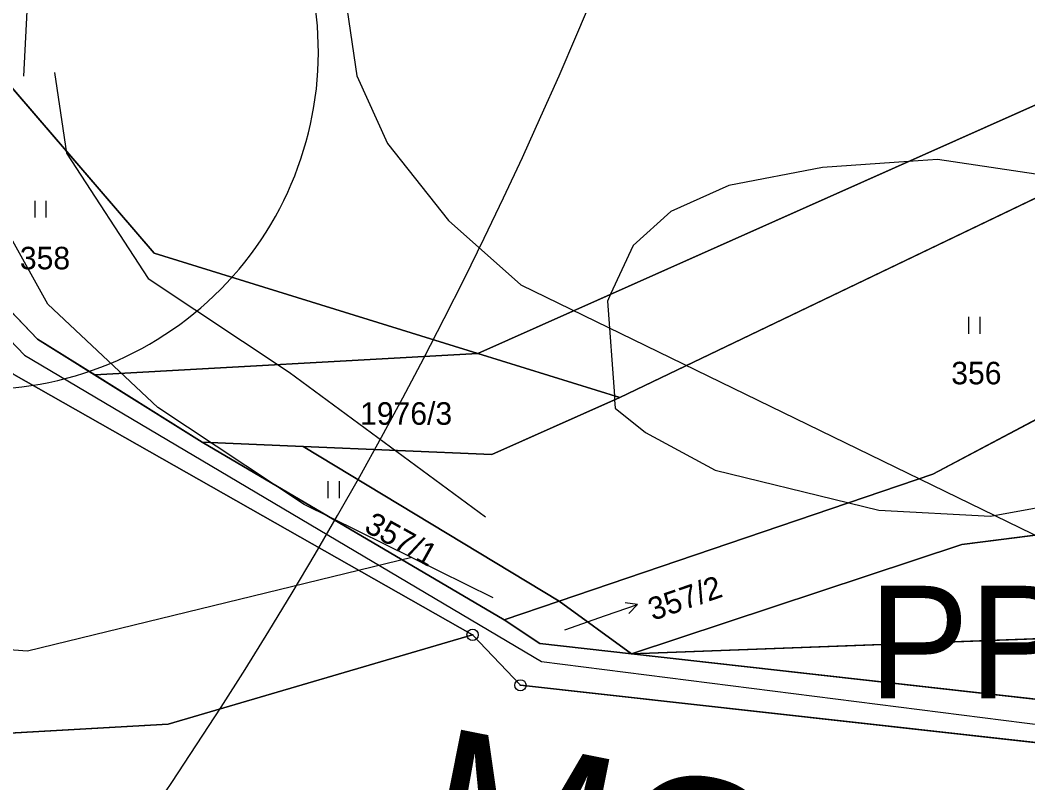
# Model space of a CAD drawing. Extents: x -706130 to -698555, y -971544 to -967260.
# Drawn here: x -704043.2 to -703953.7, y -970169.9 to -970102.2 of the extents above; entities that cross this region are included whole.
import ezdxf

# ---------------------------------------------------------------- set-up
doc = ezdxf.new("R2010")
doc.units = 0
for name, color, linetype in [('BPEJ hranice S', 7, 'Continuous'), ('BPEJ I-II trida ochrany S', 7, 'Continuous'), ('Docházková izochrona - BUS S', 7, 'Continuous'), ('Docházková izochrona - VLAK N', 7, 'Continuous'), ('KN_Hranice_parcel', 7, 'Continuous'), ('KN_Parcelni cisla', 7, 'Continuous'), ('KN_Parcelni cisla_sipky', 7, 'Continuous'), ('KN_Polygon parcely', 7, 'Continuous'), ('KN_POZEMKY_14_OSTATNI PLOCHA', 7, 'Continuous'), ('KN_POZEMKY_2_ORNA PUDA', 7, 'Continuous'), ('KN_POZEMKY_7_TTP', 7, 'Continuous'), ('KN_VYUZITI_17_ostatni plocha_ostatni komunikace', 7, 'Continuous'), ('KN_VYUZITI_26_ostatni plocha_jina plocha', 7, 'Continuous'), ('KN_Značky bodu BP', 7, 'Continuous'), ('KN_Značky kultur', 7, 'Continuous'), ('Komunikace mistni obsluzne - osy S', 7, 'Continuous'), ('Komunikace mistni obsluzne popis N', 7, 'Continuous'), ('OP lesa 30 m', 7, 'Continuous'), ('Plochy smíšené nezastavěného území všeobecné S', 7, 'Continuous'), ('Plochy verejnych prostranstvi - komunikace ostatni S', 7, 'Continuous'), ('Plochy zemědělské všeobecné CELEK S', 7, 'Continuous'), ('Regulační bloky v krajině S', 7, 'Continuous'), ('Regulační bloky zastavěné S', 7, 'Continuous'), ('Regulační kódy zastavěné S', 7, 'Continuous'), ('Trasy turistické N', 7, 'Continuous'), ('VÝŠKOPIS_vrstevnice doplňková', 7, 'Continuous'), ('VÝŠKOPIS_vrstevnice hlavní', 7, 'Continuous')]:
    doc.layers.add(name, color=color, linetype=linetype)

msp = doc.modelspace()

# ---------------------------------------------------------------- linework, layer by layer
at = {"layer": 'BPEJ hranice S'}
msp.add_lwpolyline([(-703949.601, -970116.378), (-703961.708, -970114.588), (-703964.28, -970114.766), (-703971.922, -970115.298), (-703980.24, -970116.892), (-703985.373, -970119.193), (-703988.736, -970122.203), (-703990.732, -970126.539), (-703991.014, -970127.153), (-703990.398, -970135.552), (-703990.372, -970135.901), (-703990.317, -970136.646), (-703987.629, -970138.802), (-703981.435, -970142.167), (-703969.586, -970145.058), (-703966.922, -970145.708), (-703957.01, -970146.239), (-703941.435, -970143.406)], dxfattribs=at)
at = {"layer": 'BPEJ I-II trida ochrany S'}
for p, q in [((-704064.44, -970106.69), (-704041.62, -970130.52)), ((-704041.62, -970130.52), (-704036.53, -970133.7)), ((-704036.53, -970133.7), (-704002.53, -970131.79)), ((-704002.53, -970131.79), (-703990.398, -970135.552)), ((-704002.99, -970156.78), (-704043.74, -970133.66)), ((-703990.372, -970135.902), (-704001.27, -970140.77)), ((-703990.398, -970135.552), (-703989.92, -970135.7)), ((-703989.92, -970135.7), (-703990.372, -970135.902)), ((-704018.03, -970140.05), (-704027.01, -970139.66)), ((-704027.01, -970139.66), (-704000.19, -970155.45)), ((-704001.27, -970140.77), (-704018.03, -970140.05)), ((-703959.54, -970148.75), (-703924.209, -970144.284)), ((-703988.89, -970158.47), (-703959.54, -970148.75)), ((-704000.19, -970155.45), (-703995.3, -970153.79)), ((-703995.3, -970153.79), (-703988.89, -970158.47)), ((-703998.74, -970161.26), (-704002.99, -970156.78)), ((-703949.79, -970157.02), (-703988.89, -970158.47)), ((-703988.89, -970158.47), (-703945.94, -970163.28)), ((-703947.79, -970166.93), (-703998.74, -970161.26))]:
    msp.add_line(p, q, dxfattribs=at)
at = {"layer": 'Docházková izochrona - BUS S'}
msp.add_arc((-704361.829, -969946.93), 400, 155.51821, 17.33949, dxfattribs=at)
at = {"layer": 'Docházková izochrona - VLAK N'}
msp.add_circle((-704165.451, -969778.767), 800, dxfattribs=at)
at = {"layer": 'KN_Hranice_parcel'}
for p, q in [((-704036.53, -970133.7), (-704002.53, -970131.79)), ((-703989.92, -970135.7), (-704002.53, -970131.79)), ((-704036.53, -970133.7), (-704027.01, -970139.66)), ((-704027.01, -970139.66), (-704000.19, -970155.45)), ((-704018.03, -970140.05), (-704027.01, -970139.66)), ((-704018.03, -970140.05), (-703995.3, -970153.79)), ((-704000.19, -970155.45), (-703995.3, -970153.79)), ((-703988.89, -970158.47), (-703995.3, -970153.79)), ((-703988.89, -970158.47), (-703945.94, -970163.28))]:
    msp.add_line(p, q, dxfattribs=at)
for points in [[(-704002.53, -970131.79), (-703936.29, -970102.31), (-703893.41, -970099.95), (-703808.4, -970086.14), (-703777, -970083.13)], [(-704046.68, -970104.99), (-704031.27, -970122.88), (-704002.53, -970131.79)], [(-704069.05, -970106.74), (-704043.74, -970133.66), (-704002.99, -970156.78)], [(-704064.44, -970106.69), (-704041.62, -970130.52), (-704036.53, -970133.7)], [(-703995.3, -970153.79), (-703962.11, -970142.52), (-703895.48, -970107.17)], [(-703895.48, -970107.17), (-703934.62, -970109.2), (-703989.92, -970135.7)], [(-703766.62, -970126.02), (-703880.82, -970138.8), (-703959.54, -970148.75), (-703988.89, -970158.47)], [(-703989.92, -970135.7), (-704001.27, -970140.77), (-704018.03, -970140.05)], [(-703792.93, -970137.4), (-703949.79, -970157.02), (-703988.89, -970158.47)], [(-704000.19, -970155.45), (-703997.02, -970157.56), (-703988.89, -970158.47)], [(-704002.99, -970156.78), (-704030.01, -970164.72), (-704068.12, -970166.86), (-704209.38, -970157.14)], [(-704002.99, -970156.78), (-703998.74, -970161.26), (-703947.79, -970166.93), (-703909.74, -970185.39), (-703903.21, -970211.13)]]:
    msp.add_lwpolyline(points, dxfattribs=at)
at = {"layer": 'KN_Parcelni cisla_sipky'}
for p, q in [((-703988.343, -970154.093), (-703989.452, -970153.946)), ((-703991.18, -970155.07), (-703988.343, -970154.093)), ((-703988.343, -970154.093), (-703989.126, -970154.892)), ((-703994.8, -970156.35), (-703991.18, -970155.07))]:
    msp.add_line(p, q, dxfattribs=at)
at = {"layer": 'KN_Polygon parcely'}
for points in [[(-703803.95, -970004.28), (-703818.85, -970002.85), (-703840.75, -970004.66), (-703870.49, -970001.64), (-703944.74, -970009.83), (-703960.89, -970024.4), (-703960.43, -970043.74), (-704021.7, -970060.27), (-704043.31, -970072.14), (-704050.07, -970091.03), (-704046.68, -970104.99), (-704031.27, -970122.88), (-704002.53, -970131.79), (-703936.29, -970102.31), (-703893.41, -970099.95), (-703808.4, -970086.14), (-703777, -970083.13), (-703780.36, -970026.97)], [(-703895.48, -970107.17), (-703816.5, -970095.25), (-703770.88, -970088.93), (-703771.36, -970082.59), (-703777, -970083.13), (-703808.4, -970086.14), (-703893.41, -970099.95), (-703936.29, -970102.31), (-704002.53, -970131.79), (-703989.92, -970135.7), (-703934.62, -970109.2)], [(-703741.2, -970085.2), (-703770.88, -970088.93), (-703816.5, -970095.25), (-703895.48, -970107.17), (-703962.11, -970142.52), (-703995.3, -970153.79), (-703988.89, -970158.47), (-703959.54, -970148.75), (-703880.82, -970138.8), (-703766.62, -970126.02), (-703737.12, -970119.68)], [(-703527.12, -970099.52), (-703528.72, -970095.73), (-703584.65, -970101.63), (-703632.86, -970103.3), (-703668.56, -970106.47), (-703701.13, -970115.77), (-703766.62, -970126.02), (-703880.82, -970138.8), (-703959.54, -970148.75), (-703988.89, -970158.47), (-703949.79, -970157.02), (-703792.93, -970137.4), (-703765.94, -970133.47), (-703709.95, -970121.51), (-703667.12, -970112.26), (-703655.52, -970110.86), (-703629.06, -970109.21), (-703554.49, -970103.46)], [(-704207.54, -970099.08), (-704208.6, -970132.91), (-704208.75, -970148.61), (-704209.38, -970157.14), (-704068.12, -970166.86), (-704030.01, -970164.72), (-704002.99, -970156.78), (-704043.74, -970133.66), (-704069.05, -970106.74), (-704092.61, -970107.06)], [(-704036.53, -970133.7), (-704002.53, -970131.79), (-704031.27, -970122.88), (-704046.68, -970104.99), (-704055.84, -970105.87), (-704064.44, -970106.69), (-704041.62, -970130.52)], [(-703934.62, -970109.2), (-703989.92, -970135.7), (-704001.27, -970140.77), (-704018.03, -970140.05), (-703995.3, -970153.79), (-703962.11, -970142.52), (-703895.48, -970107.17)], [(-704036.53, -970133.7), (-704027.01, -970139.66), (-704018.03, -970140.05), (-704001.27, -970140.77), (-703989.92, -970135.7), (-704002.53, -970131.79)], [(-703949.79, -970157.02), (-703988.89, -970158.47), (-703945.94, -970163.28), (-703930.76, -970160.21), (-703853.1, -970147.36), (-703792.93, -970137.4)], [(-704000.19, -970155.45), (-703995.3, -970153.79), (-704018.03, -970140.05), (-704027.01, -970139.66)], [(-703995.3, -970153.79), (-704000.19, -970155.45), (-703997.02, -970157.56), (-703988.89, -970158.47)], [(-704030.01, -970164.72), (-704068.12, -970166.86), (-704209.38, -970157.14), (-704211.41, -970156.86), (-704211.66, -970191.47), (-704212.19, -970196.47), (-704202.88, -970243.07), (-704172.78, -970248.32), (-704143.17, -970248.41), (-703995.38, -970232.14), (-703963.12, -970226.94), (-703933.2, -970219.8), (-703928.34, -970218.64), (-703926.39, -970218.18), (-703903.21, -970211.13), (-703909.74, -970185.39), (-703947.79, -970166.93), (-703998.74, -970161.26), (-704002.99, -970156.78)]]:
    msp.add_lwpolyline(points, close=True, dxfattribs=at)
for points in [[(-703767.1, -970317.6), (-703778.3, -970315.6), (-703800.34, -970310.36), (-703832.7, -970301.24), (-703833.56, -970299.93), (-703835.24, -970297.19), (-703841.1, -970287.62), (-703842.85, -970284.68), (-703846.02, -970280.19), (-703897.1, -970221.34), (-703897.74, -970209.3), (-703903.88, -970183.76), (-703945.94, -970163.28), (-703988.89, -970158.47), (-703997.02, -970157.56), (-704000.19, -970155.45), (-704027.01, -970139.66), (-704036.53, -970133.7), (-704041.62, -970130.52), (-704064.44, -970106.69), (-704087.85, -970063.07), (-704089.75, -970059.21), (-704097.62, -970043.99)], [(-704092.77, -970064.17), (-704069.05, -970106.74), (-704043.74, -970133.66), (-704002.99, -970156.78), (-703998.74, -970161.26), (-703947.79, -970166.93), (-703909.74, -970185.39), (-703903.21, -970211.13), (-703901.64, -970222.76), (-703850.21, -970280.78), (-703846.96, -970284.93), (-703838.9, -970300.88), (-703836.12, -970303.81), (-703832.11, -970306.19), (-703799.81, -970318.76), (-703745.69, -970325.55)]]:
    msp.add_lwpolyline(points, dxfattribs=at)
at = {"layer": 'KN_POZEMKY_14_OSTATNI PLOCHA'}
for p, q in [((-704064.44, -970106.69), (-704041.62, -970130.52)), ((-704041.62, -970130.52), (-704036.53, -970133.7)), ((-704036.53, -970133.7), (-704002.53, -970131.79)), ((-704002.53, -970131.79), (-703989.92, -970135.7)), ((-704002.99, -970156.78), (-704043.74, -970133.66)), ((-704027.01, -970139.66), (-704036.53, -970133.7)), ((-704036.53, -970133.7), (-704027.01, -970139.66)), ((-703989.92, -970135.7), (-704001.27, -970140.77)), ((-703959.54, -970148.75), (-703880.82, -970138.8)), ((-704018.03, -970140.05), (-704027.01, -970139.66)), ((-704027.01, -970139.66), (-704000.19, -970155.45)), ((-704001.27, -970140.77), (-704018.03, -970140.05)), ((-703988.89, -970158.47), (-703959.54, -970148.75)), ((-704000.19, -970155.45), (-703995.3, -970153.79)), ((-703995.3, -970153.79), (-703988.89, -970158.47)), ((-703997.02, -970157.56), (-704000.19, -970155.45)), ((-704000.19, -970155.45), (-703997.02, -970157.56)), ((-703998.74, -970161.26), (-704002.99, -970156.78)), ((-703949.79, -970157.02), (-703988.89, -970158.47)), ((-703988.89, -970158.47), (-703997.02, -970157.56)), ((-703997.02, -970157.56), (-703988.89, -970158.47)), ((-703988.89, -970158.47), (-703945.94, -970163.28)), ((-703947.79, -970166.93), (-703998.74, -970161.26))]:
    msp.add_line(p, q, dxfattribs=at)
at = {"layer": 'KN_POZEMKY_2_ORNA PUDA'}
for p, q in [((-704002.53, -970131.79), (-703936.29, -970102.31)), ((-703962.11, -970142.52), (-703895.48, -970107.17)), ((-703934.62, -970109.2), (-703989.92, -970135.7)), ((-703989.92, -970135.7), (-704002.53, -970131.79)), ((-703880.82, -970138.8), (-703959.54, -970148.75)), ((-703995.3, -970153.79), (-703962.11, -970142.52)), ((-703959.54, -970148.75), (-703988.89, -970158.47)), ((-703988.89, -970158.47), (-703995.3, -970153.79)), ((-704030.01, -970164.72), (-704002.99, -970156.78)), ((-704002.99, -970156.78), (-703998.74, -970161.26)), ((-703998.74, -970161.26), (-703947.79, -970166.93)), ((-704068.12, -970166.86), (-704030.01, -970164.72))]:
    msp.add_line(p, q, dxfattribs=at)
at = {"layer": 'KN_POZEMKY_7_TTP'}
for p, q in [((-703936.29, -970102.31), (-704002.53, -970131.79)), ((-704046.68, -970104.99), (-704031.27, -970122.88)), ((-704031.27, -970122.88), (-704046.68, -970104.99)), ((-704041.62, -970130.52), (-704064.44, -970106.69)), ((-703895.48, -970107.17), (-703962.11, -970142.52)), ((-703989.92, -970135.7), (-703934.62, -970109.2)), ((-704031.27, -970122.88), (-704002.53, -970131.79)), ((-704002.53, -970131.79), (-704031.27, -970122.88)), ((-704036.53, -970133.7), (-704041.62, -970130.52)), ((-704002.53, -970131.79), (-704036.53, -970133.7)), ((-704043.74, -970133.66), (-704002.99, -970156.78)), ((-704001.27, -970140.77), (-703989.92, -970135.7)), ((-704000.19, -970155.45), (-704027.01, -970139.66)), ((-704027.01, -970139.66), (-704018.03, -970140.05)), ((-704018.03, -970140.05), (-703995.3, -970153.79)), ((-703995.3, -970153.79), (-704018.03, -970140.05)), ((-704018.03, -970140.05), (-704001.27, -970140.77)), ((-703962.11, -970142.52), (-703995.3, -970153.79)), ((-703995.3, -970153.79), (-704000.19, -970155.45)), ((-704002.99, -970156.78), (-704030.01, -970164.72)), ((-703988.89, -970158.47), (-703949.79, -970157.02)), ((-703945.94, -970163.28), (-703988.89, -970158.47)), ((-704030.01, -970164.72), (-704068.12, -970166.86))]:
    msp.add_line(p, q, dxfattribs=at)
at = {"layer": 'KN_VYUZITI_17_ostatni plocha_ostatni komunikace'}
for p, q in [((-704064.44, -970106.69), (-704041.62, -970130.52)), ((-704041.62, -970130.52), (-704036.53, -970133.7)), ((-704036.53, -970133.7), (-704002.53, -970131.79)), ((-704002.53, -970131.79), (-703989.92, -970135.7)), ((-704002.99, -970156.78), (-704043.74, -970133.66)), ((-704027.01, -970139.66), (-704036.53, -970133.7)), ((-704036.53, -970133.7), (-704027.01, -970139.66)), ((-703989.92, -970135.7), (-704001.27, -970140.77)), ((-703959.54, -970148.75), (-703880.82, -970138.8)), ((-704018.03, -970140.05), (-704027.01, -970139.66)), ((-704027.01, -970139.66), (-704000.19, -970155.45)), ((-704001.27, -970140.77), (-704018.03, -970140.05)), ((-703988.89, -970158.47), (-703959.54, -970148.75)), ((-704000.19, -970155.45), (-703997.02, -970157.56)), ((-703998.74, -970161.26), (-704002.99, -970156.78)), ((-703949.79, -970157.02), (-703988.89, -970158.47)), ((-703997.02, -970157.56), (-703988.89, -970158.47)), ((-703988.89, -970158.47), (-703945.94, -970163.28)), ((-703947.79, -970166.93), (-703998.74, -970161.26))]:
    msp.add_line(p, q, dxfattribs=at)
at = {"layer": 'KN_VYUZITI_26_ostatni plocha_jina plocha'}
for p, q in [((-704000.19, -970155.45), (-703995.3, -970153.79)), ((-703995.3, -970153.79), (-703988.89, -970158.47)), ((-703997.02, -970157.56), (-704000.19, -970155.45)), ((-703988.89, -970158.47), (-703997.02, -970157.56))]:
    msp.add_line(p, q, dxfattribs=at)
at = {"layer": 'KN_Značky bodu BP'}
for centre, radius in [((-704002.99, -970156.78), 0.5), ((-704002.99, -970156.78), 0.0303), ((-703998.74, -970161.26), 0.5), ((-703998.74, -970161.26), 0.0303)]:
    msp.add_circle(centre, radius, dxfattribs=at)
at = {"layer": 'KN_Značky kultur'}
for p, q in [((-704041.841, -970119.74), (-704041.841, -970118.24)), ((-704040.84, -970119.74), (-704040.84, -970118.24)), ((-703958.911, -970130.05), (-703958.911, -970128.55)), ((-703957.91, -970130.05), (-703957.91, -970128.55)), ((-704015.801, -970144.65), (-704015.801, -970143.15)), ((-704014.8, -970144.65), (-704014.8, -970143.15))]:
    msp.add_line(p, q, dxfattribs=at)
at = {"layer": 'Komunikace mistni obsluzne - osy S'}
msp.add_lwpolyline([(-704099.359, -970044.528), (-704089.303, -970065.792), (-704067.267, -970106.395), (-704042.783, -970131.946), (-703996.875, -970159.16), (-703946.508, -970165.548), (-703907.071, -970184.712), (-703900.6, -970211.051), (-703899.551, -970222.339), (-703846.298, -970282.28), (-703835.018, -970302.143), (-703799.428, -970313.344), (-703772.67, -970319.119)], dxfattribs=at)
at = {"layer": 'OP lesa 30 m'}
msp.add_arc((-704046.68, -970104.99), 30, 275.48756, 13.64931, dxfattribs=at)
at = {"layer": 'Plochy smíšené nezastavěného území všeobecné S'}
for p, q in [((-704031.27, -970122.88), (-704046.68, -970104.99)), ((-704002.53, -970131.79), (-704031.27, -970122.88)), ((-703989.92, -970135.7), (-704002.53, -970131.79)), ((-704001.27, -970140.77), (-703989.92, -970135.7)), ((-703995.3, -970153.79), (-704018.03, -970140.05)), ((-704018.03, -970140.05), (-704001.27, -970140.77)), ((-704000.19, -970155.45), (-703995.3, -970153.79))]:
    msp.add_line(p, q, dxfattribs=at)
msp.add_lwpolyline([(-704097.62, -970043.99), (-704089.75, -970059.21), (-704087.85, -970063.07), (-704064.44, -970106.69), (-704041.62, -970130.52), (-704036.53, -970133.7), (-704027.01, -970139.66), (-704000.19, -970155.45)], dxfattribs=at)
at = {"layer": 'Plochy verejnych prostranstvi - komunikace ostatni S'}
for p, q in [((-703995.3, -970153.79), (-704000.19, -970155.45)), ((-703988.89, -970158.47), (-703995.3, -970153.79))]:
    msp.add_line(p, q, dxfattribs=at)
for points in [[(-704000.19, -970155.45), (-704027.01, -970139.66), (-704036.53, -970133.7), (-704041.62, -970130.52), (-704064.44, -970106.69), (-704087.85, -970063.07), (-704089.75, -970059.21), (-704097.62, -970043.99)], [(-704094.81, -970059.68), (-704092.77, -970064.17), (-704069.05, -970106.74), (-704043.74, -970133.66), (-704002.99, -970156.78), (-703998.74, -970161.26), (-703947.79, -970166.93), (-703909.74, -970185.39), (-703903.21, -970211.13), (-703901.64, -970222.76), (-703850.21, -970280.78), (-703846.96, -970284.93), (-703838.9, -970300.88)], [(-703636.8, -970356.67), (-703639.36, -970354.95), (-703648.37, -970348.91), (-703679.36, -970337.91), (-703708.75, -970330.82), (-703726.21, -970326.31), (-703741.07, -970322.48), (-703744, -970321.72), (-703767.1, -970317.6), (-703778.3, -970315.6), (-703800.34, -970310.36), (-703832.7, -970301.24), (-703833.56, -970299.93), (-703835.24, -970297.19), (-703841.1, -970287.62), (-703842.85, -970284.68), (-703846.02, -970280.19), (-703897.1, -970221.34), (-703897.74, -970209.3), (-703903.88, -970183.76), (-703945.94, -970163.28), (-703988.89, -970158.47)]]:
    msp.add_lwpolyline(points, dxfattribs=at)
at = {"layer": 'Plochy zemědělské všeobecné CELEK S'}
for p, q in [((-704046.68, -970104.99), (-704031.27, -970122.88)), ((-704031.27, -970122.88), (-704002.53, -970131.79)), ((-704002.53, -970131.79), (-703989.92, -970135.7)), ((-704002.99, -970156.78), (-704043.74, -970133.66)), ((-703989.92, -970135.7), (-704001.27, -970140.77)), ((-704001.27, -970140.77), (-704018.03, -970140.05)), ((-704018.03, -970140.05), (-703995.3, -970153.79)), ((-703995.3, -970153.79), (-703988.89, -970158.47)), ((-703998.74, -970161.26), (-704002.99, -970156.78)), ((-703988.89, -970158.47), (-703945.94, -970163.28)), ((-703947.79, -970166.93), (-703998.74, -970161.26))]:
    msp.add_line(p, q, dxfattribs=at)
at = {"layer": 'Regulační bloky v krajině S'}
for p, q in [((-704046.68, -970104.99), (-704031.27, -970122.88)), ((-704031.27, -970122.88), (-704046.68, -970104.99)), ((-704031.27, -970122.88), (-704002.53, -970131.79)), ((-704002.53, -970131.79), (-704031.27, -970122.88)), ((-704002.53, -970131.79), (-703989.92, -970135.7)), ((-703989.92, -970135.7), (-704002.53, -970131.79)), ((-704002.99, -970156.78), (-704043.74, -970133.66)), ((-703989.92, -970135.7), (-704001.27, -970140.77)), ((-704001.27, -970140.77), (-703989.92, -970135.7)), ((-704001.27, -970140.77), (-704018.03, -970140.05)), ((-704018.03, -970140.05), (-703995.3, -970153.79)), ((-703995.3, -970153.79), (-704018.03, -970140.05)), ((-704018.03, -970140.05), (-704001.27, -970140.77)), ((-704000.19, -970155.45), (-703995.3, -970153.79)), ((-703995.3, -970153.79), (-703988.89, -970158.47)), ((-703998.74, -970161.26), (-704002.99, -970156.78)), ((-703988.89, -970158.47), (-703945.94, -970163.28)), ((-703947.79, -970166.93), (-703998.74, -970161.26))]:
    msp.add_line(p, q, dxfattribs=at)
msp.add_lwpolyline([(-704097.62, -970043.99), (-704089.75, -970059.21), (-704087.85, -970063.07), (-704064.44, -970106.69), (-704041.62, -970130.52), (-704036.53, -970133.7), (-704027.01, -970139.66), (-704000.19, -970155.45)], dxfattribs=at)
at = {"layer": 'Regulační bloky zastavěné S'}
for p, q in [((-703995.3, -970153.79), (-704000.19, -970155.45)), ((-703988.89, -970158.47), (-703995.3, -970153.79))]:
    msp.add_line(p, q, dxfattribs=at)
for points in [[(-704000.19, -970155.45), (-704027.01, -970139.66), (-704036.53, -970133.7), (-704041.62, -970130.52), (-704064.44, -970106.69), (-704087.85, -970063.07), (-704089.75, -970059.21), (-704097.62, -970043.99)], [(-704094.81, -970059.68), (-704092.77, -970064.17), (-704069.05, -970106.74), (-704043.74, -970133.66), (-704002.99, -970156.78), (-703998.74, -970161.26), (-703947.79, -970166.93), (-703909.74, -970185.39), (-703903.21, -970211.13), (-703901.64, -970222.76), (-703850.21, -970280.78), (-703846.96, -970284.93), (-703838.9, -970300.88)], [(-703846.02, -970280.19), (-703897.1, -970221.34), (-703897.74, -970209.3), (-703903.88, -970183.76), (-703945.94, -970163.28), (-703988.89, -970158.47)]]:
    msp.add_lwpolyline(points, dxfattribs=at)
at = {"layer": 'Trasy turistické N'}
msp.add_lwpolyline([(-704097.62, -970043.99), (-704089.75, -970059.21), (-704087.85, -970063.07), (-704064.44, -970106.69), (-704041.62, -970130.52), (-704027.01, -970139.66), (-704000.19, -970155.45), (-703997.02, -970157.56), (-703988.89, -970158.47), (-703945.94, -970163.28), (-703903.88, -970183.76), (-703897.74, -970209.3), (-703897.1, -970221.34), (-703846.02, -970280.19), (-703842.85, -970284.68), (-703832.7, -970301.24), (-703800.34, -970310.36), (-703778.3, -970315.6), (-703744, -970321.72)], dxfattribs=at)
at = {"layer": 'VÝŠKOPIS_vrstevnice doplňková'}
for points in [[(-704040.105, -970106.842), (-704039.043, -970114.03), (-704031.782, -970125.144), (-704019.261, -970133.471), (-704001.85, -970146.293)], [(-704001.159, -970153.481), (-704017.929, -970145.204), (-704030.945, -970136.582), (-704040.7, -970127.417), (-704048.01, -970114.325)]]:
    msp.add_lwpolyline(points, dxfattribs=at)
at = {"layer": 'VÝŠKOPIS_vrstevnice hlavní'}
for points in [[(-703940.804, -970023.271), (-703988.193, -970045.477), (-704022.701, -970073.191), (-704030.533, -970079.881), (-704039.784, -970091.033), (-704042.393, -970097.913), (-704042.867, -970107.167)], [(-703866.734, -970042.105), (-703904.399, -970036.398), (-703913.53, -970036.113), (-703921.519, -970036.684), (-703933.504, -970039.394), (-703962.037, -970051.093), (-703966.603, -970054.09), (-703987.29, -970065.075), (-703995.85, -970070.925), (-704002.841, -970077.345), (-704009.832, -970086.476), (-704012.971, -970093.324), (-704014.112, -970101.313), (-704013.256, -970107.163), (-704010.546, -970113.155), (-704005.124, -970120.003), (-703998.704, -970125.71), (-703918.951, -970164.516), (-703906.111, -970172.791)], [(-704008.382, -970149.916), (-704042.504, -970158.239), (-704048.211, -970157.811), (-704055.915, -970155.813), (-704064.475, -970151.819), (-704091.868, -970135.982)]]:
    msp.add_lwpolyline(points, dxfattribs=at)

# ---------------------------------------------------------------- texts
at = {"layer": 'KN_Parcelni cisla'}
for s, p in [('358', (-704043.19, -970124.33)), ('356', (-703960.48, -970134.539)), ('1976/3', (-704012.98, -970138.13))]:
    msp.add_text(s, height=2, dxfattribs=at).set_placement(p)
for s, rotation, p in [('357/1', 331, (-704012.722, -970147.533)), ('357/2', 19, (-703986.983, -970155.543))]:
    msp.add_text(s, height=2, rotation=rotation, dxfattribs=at).set_placement(p)
at = {"layer": 'Komunikace mistni obsluzne popis N'}
msp.add_text('MO2k -/5,5/40', height=15, rotation=348.73539, dxfattribs=at).set_placement((-704008.551, -970179.592))
at = {"layer": 'Regulační kódy zastavěné S'}
msp.add_text('PP', height=10, dxfattribs=at).set_placement((-703967.824, -970162.426))

doc.saveas('drawing.dxf')
